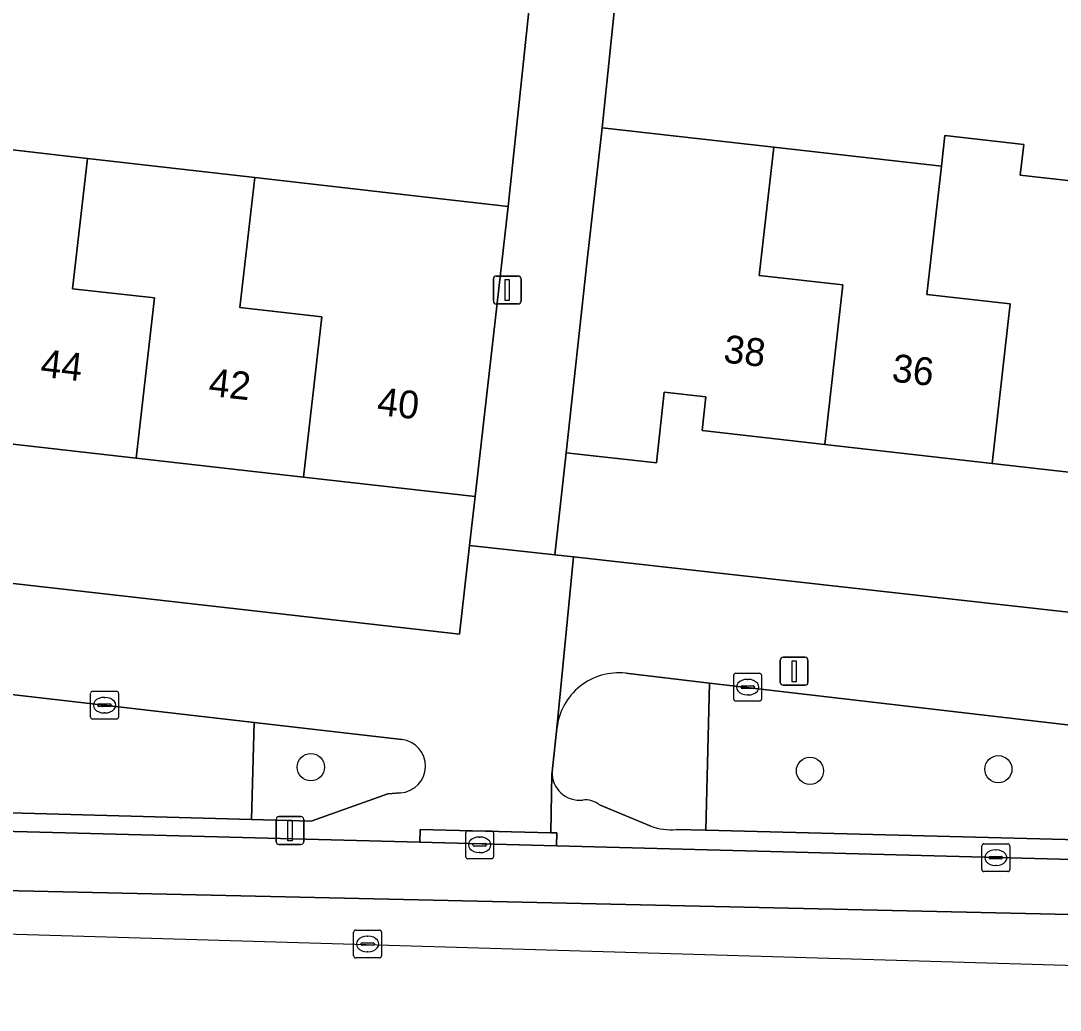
# Model space of a CAD drawing. Extents: x 162082 to 163401, y 388089 to 388636.
# Drawn here: x 162798.94 to 162836.27, y 388092.06 to 388127.59 of the extents above; entities that cross this region are included whole.
import ezdxf

# ---------------------------------------------------------------- set-up
doc = ezdxf.new("R2010")
doc.units = 0
for name, color, linetype in [('IMGEO_Boom', 7, 'Continuous'), ('IMGEO_Erf', 7, 'Continuous'), ('IMGEO_Groenvoorziening', 7, 'Continuous'), ('IMGEO_Kolk', 7, 'Continuous'), ('IMGEO_Lichtmast', 7, 'Continuous'), ('IMGEO_Pand', 7, 'Continuous'), ('IMGEO_Pand_nummerreeks', 7, 'Continuous'), ('IMGEO_Parkeervlak_gesloten', 7, 'Continuous'), ('IMGEO_Rijbaan_lokaal_gesloten', 7, 'Continuous'), ('IMGEO_Rioolput', 7, 'Continuous'), ('IMGEO_Voetpad_open', 7, 'Continuous')]:
    doc.layers.add(name, color=color, linetype=linetype)

msp = doc.modelspace()

# ---------------------------------------------------------------- linework, layer by layer
at = {"layer": 'IMGEO_Boom'}
for centre in [(162809.358, 388100.791), (162827.281, 388100.657), (162834.045, 388100.715)]:
    msp.add_circle(centre, 0.489, dxfattribs=at)
at = {"layer": 'IMGEO_Erf'}
for points in [[(162817.616, 388132.026), (162813.209, 388132.465), (162813.117, 388131.452), (162774.618, 388135.355), (162754.126, 388137.65), (162753.09, 388128.162), (162759.25, 388127.458), (162765.261, 388126.772), (162771.273, 388126.085), (162777.284, 388125.399), (162783.297, 388124.712), (162789.309, 388124.025), (162795.321, 388123.339), (162801.333, 388122.652), (162807.344, 388121.965), (162813.503, 388121.262), (162816.444, 388120.926)], [(162797.073, 388112.567), (162791.061, 388113.249), (162785.049, 388113.931), (162779.036, 388114.613), (162773.023, 388115.295), (162767.011, 388115.977), (162760.999, 388116.659), (162754.84, 388117.358), (162755.477, 388122.974), (162752.539, 388123.307), (162751.303, 388112.757), (162752.175, 388112.658), (162814.697, 388105.571), (162815.061, 388108.754), (162815.261, 388110.504), (162809.099, 388111.203), (162803.086, 388111.885)]]:
    msp.add_lwpolyline(points, close=True, dxfattribs=at)
for points in [[(162854.896, 388128.313), (162820.645, 388131.737), (162819.814, 388123.748), (162825.983, 388123.05), (162832, 388122.369), (162832.125, 388123.472), (162834.954, 388123.15), (162834.829, 388122.049), (162838.019, 388121.688)], [(162839.838, 388111.014), (162833.827, 388111.695), (162827.817, 388112.375), (162823.406, 388112.874), (162823.542, 388114.083), (162822.051, 388114.251), (162821.765, 388111.716), (162818.522, 388112.082), (162818.122, 388108.413), (162818.784, 388108.339), (162869.969, 388102.625)]]:
    msp.add_lwpolyline(points, dxfattribs=at)
at = {"layer": 'IMGEO_Groenvoorziening'}
msp.add_lwpolyline([(162765.73, 388100.028), (162782.561, 388099.591), (162807.227, 388098.913), (162807.323, 388102.396), (162783.141, 388105.183), (162757.371, 388107.966), (162757.157, 388100.187)], close=True, dxfattribs=at)
for points in [[(162822.479, 388098.55), (162823.538, 388098.523), (162823.675, 388103.811), (162820.665, 388104.162)], [(162864.271, 388099.165), (162839.813, 388101.927), (162823.675, 388103.811), (162823.538, 388098.523), (162865.977, 388097.421)], [(162812.624, 388101.785), (162807.323, 388102.396), (162807.227, 388098.913), (162809.372, 388098.854), (162812.124, 388099.838), (162812.578, 388099.868)], [(162818.194, 388102.188), (162818.025, 388100.623)], [(162819.722, 388099.439), (162821.57, 388098.674)]]:
    msp.add_lwpolyline(points, dxfattribs=at)
for centre, radius, start, end in [((162820.408, 388101.951), 2.226, 83.3608, 173.8796), ((162812.512, 388100.829), 0.963, 273.9064, 83.3444), ((162819.001, 388100.58), 0.977, 177.4561, 277.1035), ((162819.211, 388098.786), 0.829, 51.9922, 96.1927), ((162822.292, 388100.57), 2.029, 249.1646, 275.2994)]:
    msp.add_arc(centre, radius, start, end, dxfattribs=at)
at = {"layer": 'IMGEO_Kolk'}
for p, q in [((162824.542, 388103.237), (162824.542, 388104.089)), ((162824.617, 388104.163), (162825.469, 388104.163)), ((162825.543, 388104.089), (162825.543, 388103.237)), ((162824.801, 388103.657), (162824.801, 388103.669)), ((162824.844, 388103.706), (162825.242, 388103.706)), ((162825.03, 388103.943), (162825.055, 388103.943)), ((162825.285, 388103.669), (162825.285, 388103.657)), ((162801.452, 388102.589), (162801.452, 388103.441)), ((162801.527, 388103.515), (162802.379, 388103.515)), ((162801.94, 388103.295), (162801.965, 388103.295)), ((162802.453, 388103.441), (162802.453, 388102.589)), ((162825.239, 388103.62), (162824.841, 388103.62)), ((162825.053, 388103.383), (162825.028, 388103.383)), ((162801.711, 388103.009), (162801.711, 388103.021)), ((162802.149, 388102.972), (162801.751, 388102.972)), ((162801.754, 388103.058), (162802.152, 388103.058)), ((162802.195, 388103.021), (162802.195, 388103.009)), ((162825.469, 388103.163), (162824.617, 388103.163)), ((162801.963, 388102.735), (162801.938, 388102.735)), ((162802.379, 388102.515), (162801.527, 388102.515)), ((162814.994, 388098.501), (162815.846, 388098.501)), ((162814.919, 388097.575), (162814.919, 388098.427)), ((162815.407, 388098.281), (162815.432, 388098.281)), ((162815.92, 388098.427), (162815.92, 388097.575)), ((162815.178, 388097.995), (162815.178, 388098.007)), ((162815.616, 388097.958), (162815.218, 388097.958)), ((162815.221, 388098.044), (162815.619, 388098.044)), ((162815.43, 388097.721), (162815.405, 388097.721)), ((162815.662, 388098.007), (162815.662, 388097.995)), ((162833.454, 388097.112), (162833.454, 388097.964)), ((162833.529, 388098.038), (162834.381, 388098.038)), ((162833.942, 388097.818), (162833.967, 388097.818)), ((162834.455, 388097.964), (162834.455, 388097.112)), ((162815.846, 388097.501), (162814.994, 388097.501)), ((162833.713, 388097.532), (162833.713, 388097.544)), ((162834.151, 388097.495), (162833.753, 388097.495)), ((162833.756, 388097.581), (162834.154, 388097.581)), ((162834.197, 388097.544), (162834.197, 388097.532)), ((162834.381, 388097.038), (162833.529, 388097.038)), ((162833.965, 388097.258), (162833.94, 388097.258))]:
    msp.add_line(p, q, dxfattribs=at)
for points in [[(162824.542, 388103.237), (162824.542, 388104.089)], [(162824.617, 388104.163), (162825.469, 388104.163)], [(162825.543, 388104.089), (162825.543, 388103.237)], [(162801.452, 388102.589), (162801.452, 388103.441)], [(162801.527, 388103.515), (162802.379, 388103.515)], [(162802.453, 388103.441), (162802.453, 388102.589)], [(162825.469, 388103.163), (162824.617, 388103.163)], [(162802.379, 388102.515), (162801.527, 388102.515)], [(162814.994, 388098.501), (162815.846, 388098.501)], [(162814.919, 388097.575), (162814.919, 388098.427)], [(162815.92, 388098.427), (162815.92, 388097.575)], [(162833.454, 388097.112), (162833.454, 388097.964)], [(162833.529, 388098.038), (162834.381, 388098.038)], [(162834.455, 388097.964), (162834.455, 388097.112)], [(162815.846, 388097.501), (162814.994, 388097.501)], [(162834.381, 388097.038), (162833.529, 388097.038)]]:
    msp.add_lwpolyline(points, dxfattribs=at)
for centre, radius, start, end in [((162824.619, 388104.087), 0.0765, 91.552, 178.448), ((162824.619, 388104.087), 0.0765, 91.552, 178.448), ((162825.467, 388104.087), 0.0765, 1.552, 88.448), ((162825.467, 388104.087), 0.0765, 1.552, 88.448), ((162824.841, 388103.666), 0.0403, 85.8775, 175.7526), ((162825.246, 388103.668), 0.0386, 1.7309, 96.639), ((162801.529, 388103.439), 0.0765, 91.552, 178.448), ((162801.529, 388103.439), 0.0765, 91.552, 178.448), ((162802.377, 388103.439), 0.0765, 1.552, 88.448), ((162802.377, 388103.439), 0.0765, 1.552, 88.448), ((162824.838, 388103.656), 0.0366, 178.938, 274.7102), ((162825.242, 388103.663), 0.043, 264.8664, 352.4533), ((162801.751, 388103.018), 0.0403, 85.8775, 175.7526), ((162801.748, 388103.008), 0.0366, 178.938, 274.7102), ((162802.152, 388103.015), 0.043, 264.8664, 352.4533), ((162802.156, 388103.02), 0.0386, 1.7309, 96.639), ((162824.619, 388103.239), 0.0765, 181.552, 268.448), ((162824.619, 388103.239), 0.0765, 181.552, 268.448), ((162825.467, 388103.239), 0.0765, 271.552, 358.448), ((162825.467, 388103.239), 0.0765, 271.552, 358.448), ((162801.529, 388102.591), 0.0765, 181.552, 268.448), ((162801.529, 388102.591), 0.0765, 181.552, 268.448), ((162802.377, 388102.591), 0.0765, 271.552, 358.448), ((162802.377, 388102.591), 0.0765, 271.552, 358.448), ((162814.996, 388098.425), 0.0765, 91.552, 178.448), ((162814.996, 388098.425), 0.0765, 91.552, 178.448), ((162815.844, 388098.425), 0.0765, 1.552, 88.448), ((162815.844, 388098.425), 0.0765, 1.552, 88.448), ((162815.218, 388098.004), 0.0403, 85.8775, 175.7526), ((162815.215, 388097.994), 0.0366, 178.938, 274.7102), ((162815.619, 388098.001), 0.043, 264.8664, 352.4533), ((162815.623, 388098.006), 0.0386, 1.7309, 96.639), ((162833.531, 388097.962), 0.0765, 91.552, 178.448), ((162833.531, 388097.962), 0.0765, 91.552, 178.448), ((162834.379, 388097.962), 0.0765, 1.552, 88.448), ((162834.379, 388097.962), 0.0765, 1.552, 88.448), ((162814.996, 388097.577), 0.0765, 181.552, 268.448), ((162814.996, 388097.577), 0.0765, 181.552, 268.448), ((162815.844, 388097.577), 0.0765, 271.552, 358.448), ((162815.844, 388097.577), 0.0765, 271.552, 358.448), ((162833.753, 388097.541), 0.0403, 85.8775, 175.7526), ((162833.75, 388097.531), 0.0366, 178.938, 274.7102), ((162834.154, 388097.538), 0.043, 264.8664, 352.4533), ((162834.158, 388097.543), 0.0386, 1.7309, 96.639), ((162833.531, 388097.114), 0.0765, 181.552, 268.448), ((162833.531, 388097.114), 0.0765, 181.552, 268.448), ((162834.379, 388097.114), 0.0765, 271.552, 358.448), ((162834.379, 388097.114), 0.0765, 271.552, 358.448)]:
    msp.add_arc(centre, radius, start, end, dxfattribs=at)
for centre, major_axis, ratio, start_param, end_param in [((162825.029, 388103.663), (-0.387, 0.002), 0.722429, 4.712389, 7.853982), ((162825.054, 388103.663), (-0.39, 0.002), 0.717154, 1.570796, 4.712389), ((162801.939, 388103.015), (-0.387, 0.002), 0.722429, 4.712389, 7.853982), ((162801.964, 388103.015), (-0.39, 0.002), 0.717154, 1.570796, 4.712389), ((162815.406, 388098.001), (-0.387, 0.002), 0.722429, 4.712389, 7.853982), ((162815.431, 388098.001), (-0.39, 0.002), 0.717154, 1.570796, 4.712389), ((162833.941, 388097.538), (-0.387, 0.002), 0.722429, 4.712389, 7.853982), ((162833.966, 388097.538), (-0.39, 0.002), 0.717154, 1.570796, 4.712389)]:
    msp.add_ellipse(centre, major_axis=major_axis, ratio=ratio, start_param=start_param, end_param=end_param, dxfattribs=at)
at = {"layer": 'IMGEO_Lichtmast'}
for p, q in [((162815.915, 388117.524), (162815.915, 388118.324)), ((162815.915, 388118.324), (162815.915, 388117.524)), ((162816.015, 388118.424), (162816.805, 388118.424)), ((162816.805, 388118.424), (162816.015, 388118.424)), ((162816.905, 388118.324), (162816.905, 388117.524)), ((162816.905, 388117.524), (162816.905, 388118.324)), ((162816.805, 388117.424), (162816.015, 388117.424)), ((162816.015, 388117.424), (162816.805, 388117.424)), ((162826.216, 388103.834), (162826.216, 388104.634)), ((162826.216, 388104.634), (162826.216, 388103.834)), ((162826.316, 388104.734), (162827.106, 388104.734)), ((162827.106, 388104.734), (162826.316, 388104.734)), ((162827.206, 388104.634), (162827.206, 388103.834)), ((162827.206, 388103.834), (162827.206, 388104.634)), ((162827.106, 388103.734), (162826.316, 388103.734)), ((162826.316, 388103.734), (162827.106, 388103.734)), ((162808.113, 388098.114), (162808.113, 388098.914)), ((162808.113, 388098.914), (162808.113, 388098.114)), ((162808.213, 388099.014), (162809.003, 388099.014)), ((162809.003, 388099.014), (162808.213, 388099.014)), ((162809.103, 388098.914), (162809.103, 388098.114)), ((162809.103, 388098.114), (162809.103, 388098.914)), ((162809.003, 388098.014), (162808.213, 388098.014)), ((162808.213, 388098.014), (162809.003, 388098.014))]:
    msp.add_line(p, q, dxfattribs=at)
for points in [[(162816.335, 388118.299), (162816.485, 388118.299), (162816.485, 388117.549), (162816.335, 388117.549), (162816.335, 388118.299)], [(162826.636, 388104.609), (162826.786, 388104.609), (162826.786, 388103.859), (162826.636, 388103.859), (162826.636, 388104.609)], [(162808.533, 388098.889), (162808.683, 388098.889), (162808.683, 388098.139), (162808.533, 388098.139), (162808.533, 388098.889)]]:
    msp.add_lwpolyline(points, dxfattribs=at)
for centre, start, end in [((162816.015, 388118.324), 90, 180), ((162816.015, 388118.324), 90, 180), ((162816.805, 388118.324), 0, 90), ((162816.805, 388118.324), 360, 90), ((162816.015, 388117.524), 180, 270), ((162816.015, 388117.524), 180, 270), ((162816.805, 388117.524), 270, 0), ((162816.805, 388117.524), 270, 0), ((162826.316, 388104.634), 90, 180), ((162826.316, 388104.634), 90, 180), ((162827.106, 388104.634), 0, 90), ((162827.106, 388104.634), 360, 90), ((162826.316, 388103.834), 180, 270), ((162826.316, 388103.834), 180, 270), ((162827.106, 388103.834), 270, 0), ((162827.106, 388103.834), 270, 0), ((162808.213, 388098.914), 90, 180), ((162808.213, 388098.914), 90, 180), ((162809.003, 388098.914), 0, 90), ((162809.003, 388098.914), 360, 90), ((162808.213, 388098.114), 180, 270), ((162808.213, 388098.114), 180, 270), ((162809.003, 388098.114), 270, 0), ((162809.003, 388098.114), 270, 0)]:
    msp.add_arc(centre, 0.1, start, end, dxfattribs=at)
at = {"layer": 'IMGEO_Pand'}
for points in [[(162827.817, 388112.375), (162828.464, 388118.108), (162825.46, 388118.448), (162825.983, 388123.05), (162819.814, 388123.748), (162819.276, 388118.991), (162818.522, 388112.082), (162821.765, 388111.716), (162822.051, 388114.251), (162823.542, 388114.083), (162823.406, 388112.874)], [(162837.496, 388117.086), (162838.019, 388121.688), (162834.829, 388122.049), (162834.954, 388123.15), (162832.125, 388123.472), (162832, 388122.369), (162831.477, 388117.767), (162834.475, 388117.428), (162833.827, 388111.695), (162839.838, 388111.014), (162840.485, 388116.748)], [(162801.333, 388122.652), (162795.321, 388123.339), (162794.788, 388118.654), (162797.728, 388118.321), (162797.073, 388112.567), (162803.086, 388111.885), (162803.741, 388117.639), (162800.8, 388117.972)], [(162827.817, 388112.375), (162833.827, 388111.695), (162834.475, 388117.428), (162831.477, 388117.767), (162832, 388122.369), (162825.983, 388123.05), (162825.46, 388118.448), (162828.464, 388118.108)], [(162809.099, 388111.203), (162809.753, 388116.956), (162806.813, 388117.29), (162807.344, 388121.965), (162801.333, 388122.652), (162800.8, 388117.972), (162803.741, 388117.639), (162803.086, 388111.885)], [(162809.099, 388111.203), (162815.261, 388110.504), (162815.93, 388116.397), (162816.444, 388120.926), (162813.503, 388121.262), (162807.344, 388121.965), (162806.813, 388117.29), (162809.753, 388116.956)]]:
    msp.add_lwpolyline(points, close=True, dxfattribs=at)
at = {"layer": 'IMGEO_Parkeervlak_gesloten'}
for points in [[(162818.175, 388097.964), (162813.273, 388098.093), (162778.686, 388099.006), (162773.226, 388099.133), (162751.947, 388099.538), (162744.969, 388099.668), (162734.332, 388099.937), (162723.767, 388100.411), (162721.042, 388100.533), (162687.414, 388104.072), (162680.434, 388104.818), (162676.729, 388105.31), (162660.98, 388106.977)], [(162658.176, 388105.434), (162658.296, 388105.083), (162718.662, 388098.447), (162728.664, 388097.932), (162862.144, 388094.92), (162891.178, 388094.283), (162891.207, 388096.101), (162889.955, 388096.125), (162887.136, 388096.178), (162870.728, 388096.577), (162866.082, 388096.7), (162818.175, 388097.964)]]:
    msp.add_lwpolyline(points, dxfattribs=at)
at = {"layer": 'IMGEO_Rijbaan_lokaal_gesloten'}
msp.add_lwpolyline([(162614.551, 388108.282), (162640.082, 388105.43), (162649.021, 388104.431), (162698.466, 388098.908), (162712.432, 388097.348), (162866.457, 388092.792), (162891.143, 388092.062), (162891.178, 388094.283), (162862.144, 388094.92), (162728.664, 388097.932), (162718.662, 388098.447), (162658.296, 388105.083), (162658.176, 388105.434)], dxfattribs=at)
at = {"layer": 'IMGEO_Rioolput'}
for p, q in [((162810.896, 388094.014), (162810.896, 388094.866)), ((162810.971, 388094.94), (162811.823, 388094.94)), ((162811.384, 388094.72), (162811.409, 388094.72)), ((162811.897, 388094.866), (162811.897, 388094.014)), ((162811.155, 388094.434), (162811.155, 388094.446)), ((162811.593, 388094.397), (162811.195, 388094.397)), ((162811.198, 388094.483), (162811.596, 388094.483)), ((162811.639, 388094.446), (162811.639, 388094.434)), ((162811.407, 388094.16), (162811.382, 388094.16)), ((162811.823, 388093.94), (162810.971, 388093.94))]:
    msp.add_line(p, q, dxfattribs=at)
for points in [[(162810.896, 388094.014), (162810.896, 388094.866)], [(162810.971, 388094.94), (162811.823, 388094.94)], [(162811.897, 388094.866), (162811.897, 388094.014)], [(162811.823, 388093.94), (162810.971, 388093.94)]]:
    msp.add_lwpolyline(points, dxfattribs=at)
for centre, radius, start, end in [((162810.973, 388094.864), 0.0765, 91.552, 178.448), ((162810.973, 388094.864), 0.0765, 91.552, 178.448), ((162811.821, 388094.864), 0.0765, 1.552, 88.448), ((162811.821, 388094.864), 0.0765, 1.552, 88.448), ((162811.195, 388094.443), 0.0403, 85.8775, 175.7526), ((162811.192, 388094.433), 0.0366, 178.938, 274.7102), ((162811.596, 388094.44), 0.043, 264.8664, 352.4533), ((162811.6, 388094.445), 0.0386, 1.7309, 96.639), ((162810.973, 388094.016), 0.0765, 181.552, 268.448), ((162810.973, 388094.016), 0.0765, 181.552, 268.448), ((162811.821, 388094.016), 0.0765, 271.552, 358.448), ((162811.821, 388094.016), 0.0765, 271.552, 358.448)]:
    msp.add_arc(centre, radius, start, end, dxfattribs=at)
for centre, major_axis, ratio, start_param, end_param in [((162811.383, 388094.44), (-0.387, 0.002), 0.722429, 4.712389, 7.853982), ((162811.408, 388094.44), (-0.39, 0.002), 0.717154, 1.570796, 4.712389)]:
    msp.add_ellipse(centre, major_axis=major_axis, ratio=ratio, start_param=start_param, end_param=end_param, dxfattribs=at)
at = {"layer": 'IMGEO_Voetpad_open'}
for points in [[(162820.645, 388131.737), (162817.616, 388132.026), (162816.444, 388120.926), (162815.93, 388116.397), (162815.261, 388110.504), (162815.061, 388108.754), (162818.122, 388108.413), (162818.522, 388112.082), (162819.276, 388118.991), (162819.814, 388123.748)], [(162818.188, 388098.43), (162817.975, 388098.435), (162813.286, 388098.552), (162813.273, 388098.093), (162818.175, 388097.964)]]:
    msp.add_lwpolyline(points, close=True, dxfattribs=at)
for points in [[(162818.784, 388108.339), (162818.122, 388108.413), (162815.061, 388108.754), (162814.697, 388105.571), (162752.175, 388112.658), (162751.712, 388106.508), (162751.719, 388106.5)], [(162812.578, 388099.868), (162812.124, 388099.838), (162809.372, 388098.854), (162807.227, 388098.913), (162782.561, 388099.591), (162765.73, 388100.028), (162757.157, 388100.187), (162755.718, 388100.214), (162754.926, 388100.382), (162751.357, 388102.059), (162751.331, 388100.63), (162751.936, 388100.619), (162751.947, 388099.538), (162773.226, 388099.133), (162778.686, 388099.006), (162813.273, 388098.093), (162813.286, 388098.552), (162817.975, 388098.435), (162818.009, 388100.549), (162818.025, 388100.623), (162818.194, 388102.188), (162818.784, 388108.339)], [(162753.663, 388108.356), (162755.871, 388108.128), (162757.371, 388107.966), (162783.141, 388105.183), (162807.323, 388102.396), (162812.624, 388101.785)], [(162871.008, 388102.509), (162869.969, 388102.625), (162818.784, 388108.339), (162818.194, 388102.188)], [(162820.665, 388104.162), (162823.675, 388103.811), (162839.813, 388101.927), (162864.271, 388099.165)], [(162818.025, 388100.623), (162818.009, 388100.549), (162817.975, 388098.435), (162818.188, 388098.43), (162818.175, 388097.964), (162866.082, 388096.7), (162866.098, 388097.169)], [(162821.57, 388098.674), (162819.722, 388099.439)], [(162866.098, 388097.169), (162865.977, 388097.421), (162823.538, 388098.523), (162822.479, 388098.55)]]:
    msp.add_lwpolyline(points, dxfattribs=at)
for centre, radius, start, end in [((162820.408, 388101.951), 2.226, 83.3608, 173.8796), ((162812.512, 388100.829), 0.963, 273.9064, 83.3444), ((162819.001, 388100.58), 0.977, 177.4561, 277.1035), ((162819.211, 388098.786), 0.829, 51.9922, 96.1927), ((162822.292, 388100.57), 2.029, 249.1646, 275.2994)]:
    msp.add_arc(centre, radius, start, end, dxfattribs=at)

# ---------------------------------------------------------------- texts
at = {"layer": 'IMGEO_Pand_nummerreeks'}
for s, rotation, p in [('38', 353.5426, (162824.146, 388115.326)), ('44', 353.5282, (162799.619, 388114.814)), ('36', 353.5426, (162830.191, 388114.642)), ('42', 353.5282, (162805.658, 388114.13)), ('40', 353.5282, (162811.706, 388113.443))]:
    msp.add_text(s, height=1, rotation=rotation, dxfattribs=at).set_placement(p)

doc.saveas('drawing.dxf')
